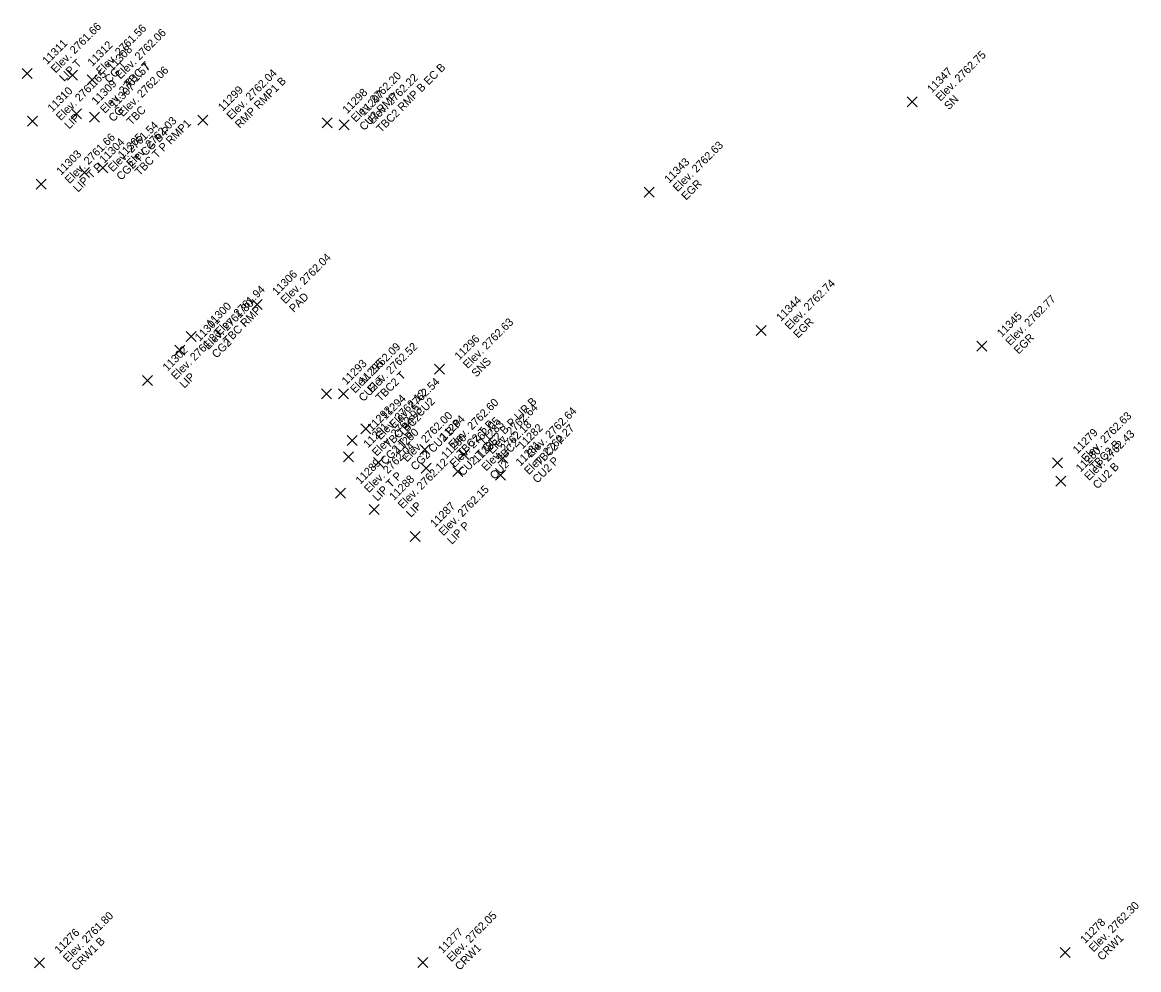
# Model space of a CAD drawing. Extents: x 2493999 to 2503109, y 700767 to 706646.
# Drawn here: x 2502307.82 to 2502341.3, y 701789.81 to 701818.23 of the extents above; entities that cross this region are included whole.
import ezdxf

# ---------------------------------------------------------------- set-up
doc = ezdxf.new("R2010")
doc.units = 0
doc.layers.add('ALG_CL_BLUE_Horiz', color=7, linetype='Continuous')
doc.layers.add('DES_SURFACE_Existing-Ground', color=7, linetype='Continuous')

msp = doc.modelspace()

# ---------------------------------------------------------------- linework, layer by layer
at = {"layer": 'ALG_CL_BLUE_Horiz'}
for points in [[(2502307.972, 701816.693), (2502307.822, 701816.843), (2502307.972, 701816.693), (2502307.822, 701816.543), (2502307.972, 701816.693), (2502308.122, 701816.543), (2502307.972, 701816.693), (2502308.122, 701816.843)], [(2502309.326, 701816.64), (2502309.176, 701816.79), (2502309.326, 701816.64), (2502309.176, 701816.49), (2502309.326, 701816.64), (2502309.476, 701816.49), (2502309.326, 701816.64), (2502309.476, 701816.79)], [(2502309.916, 701816.508), (2502309.766, 701816.658), (2502309.916, 701816.508), (2502309.766, 701816.358), (2502309.916, 701816.508), (2502310.066, 701816.358), (2502309.916, 701816.508), (2502310.066, 701816.658)], [(2502334.504, 701815.843), (2502334.354, 701815.993), (2502334.504, 701815.843), (2502334.354, 701815.693), (2502334.504, 701815.843), (2502334.654, 701815.693), (2502334.504, 701815.843), (2502334.654, 701815.993)], [(2502308.126, 701815.265), (2502307.976, 701815.415), (2502308.126, 701815.265), (2502307.976, 701815.115), (2502308.126, 701815.265), (2502308.276, 701815.115), (2502308.126, 701815.265), (2502308.276, 701815.415)], [(2502309.446, 701815.482), (2502309.296, 701815.632), (2502309.446, 701815.482), (2502309.296, 701815.332), (2502309.446, 701815.482), (2502309.596, 701815.332), (2502309.446, 701815.482), (2502309.596, 701815.632)], [(2502309.989, 701815.382), (2502309.839, 701815.532), (2502309.989, 701815.382), (2502309.839, 701815.232), (2502309.989, 701815.382), (2502310.139, 701815.232), (2502309.989, 701815.382), (2502310.139, 701815.532)], [(2502313.239, 701815.293), (2502313.089, 701815.443), (2502313.239, 701815.293), (2502313.089, 701815.143), (2502313.239, 701815.293), (2502313.389, 701815.143), (2502313.239, 701815.293), (2502313.389, 701815.443)], [(2502316.968, 701815.218), (2502316.818, 701815.368), (2502316.968, 701815.218), (2502316.818, 701815.068), (2502316.968, 701815.218), (2502317.118, 701815.068), (2502316.968, 701815.218), (2502317.118, 701815.368)], [(2502317.475, 701815.158), (2502317.325, 701815.308), (2502317.475, 701815.158), (2502317.325, 701815.008), (2502317.475, 701815.158), (2502317.625, 701815.008), (2502317.475, 701815.158), (2502317.625, 701815.308)], [(2502310.234, 701813.869), (2502310.084, 701814.019), (2502310.234, 701813.869), (2502310.084, 701813.719), (2502310.234, 701813.869), (2502310.384, 701813.719), (2502310.234, 701813.869), (2502310.384, 701814.019)], [(2502309.683, 701813.727), (2502309.533, 701813.877), (2502309.683, 701813.727), (2502309.533, 701813.577), (2502309.683, 701813.727), (2502309.833, 701813.577), (2502309.683, 701813.727), (2502309.833, 701813.877)], [(2502308.389, 701813.371), (2502308.239, 701813.521), (2502308.389, 701813.371), (2502308.239, 701813.221), (2502308.389, 701813.371), (2502308.539, 701813.221), (2502308.389, 701813.371), (2502308.539, 701813.521)], [(2502326.624, 701813.134), (2502326.474, 701813.284), (2502326.624, 701813.134), (2502326.474, 701812.984), (2502326.624, 701813.134), (2502326.774, 701812.984), (2502326.624, 701813.134), (2502326.774, 701813.284)], [(2502314.862, 701809.768), (2502314.712, 701809.918), (2502314.862, 701809.768), (2502314.712, 701809.618), (2502314.862, 701809.768), (2502315.012, 701809.618), (2502314.862, 701809.768), (2502315.012, 701809.918)], [(2502312.883, 701808.807), (2502312.733, 701808.957), (2502312.883, 701808.807), (2502312.733, 701808.657), (2502312.883, 701808.807), (2502313.033, 701808.657), (2502312.883, 701808.807), (2502313.033, 701808.957)], [(2502329.98, 701808.99), (2502329.83, 701809.14), (2502329.98, 701808.99), (2502329.83, 701808.84), (2502329.98, 701808.99), (2502330.13, 701808.84), (2502329.98, 701808.99), (2502330.13, 701809.14)], [(2502336.596, 701808.516), (2502336.446, 701808.666), (2502336.596, 701808.516), (2502336.446, 701808.366), (2502336.596, 701808.516), (2502336.746, 701808.366), (2502336.596, 701808.516), (2502336.746, 701808.666)], [(2502312.544, 701808.393), (2502312.394, 701808.543), (2502312.544, 701808.393), (2502312.394, 701808.243), (2502312.544, 701808.393), (2502312.694, 701808.243), (2502312.544, 701808.393), (2502312.694, 701808.543)], [(2502320.332, 701807.826), (2502320.182, 701807.976), (2502320.332, 701807.826), (2502320.182, 701807.676), (2502320.332, 701807.826), (2502320.482, 701807.676), (2502320.332, 701807.826), (2502320.482, 701807.976)], [(2502311.578, 701807.491), (2502311.428, 701807.641), (2502311.578, 701807.491), (2502311.428, 701807.341), (2502311.578, 701807.491), (2502311.728, 701807.341), (2502311.578, 701807.491), (2502311.728, 701807.641)], [(2502316.947, 701807.089), (2502316.797, 701807.239), (2502316.947, 701807.089), (2502316.797, 701806.939), (2502316.947, 701807.089), (2502317.097, 701806.939), (2502316.947, 701807.089), (2502317.097, 701807.239)], [(2502317.456, 701807.091), (2502317.306, 701807.241), (2502317.456, 701807.091), (2502317.306, 701806.941), (2502317.456, 701807.091), (2502317.606, 701806.941), (2502317.456, 701807.091), (2502317.606, 701807.241)], [(2502318.122, 701806.037), (2502317.972, 701806.187), (2502318.122, 701806.037), (2502317.972, 701805.887), (2502318.122, 701806.037), (2502318.272, 701805.887), (2502318.122, 701806.037), (2502318.272, 701806.187)], [(2502317.711, 701805.691), (2502317.561, 701805.841), (2502317.711, 701805.691), (2502317.561, 701805.541), (2502317.711, 701805.691), (2502317.861, 701805.541), (2502317.711, 701805.691), (2502317.861, 701805.841)], [(2502317.599, 701805.195), (2502317.449, 701805.345), (2502317.599, 701805.195), (2502317.449, 701805.045), (2502317.599, 701805.195), (2502317.749, 701805.045), (2502317.599, 701805.195), (2502317.749, 701805.345)], [(2502319.888, 701805.418), (2502319.738, 701805.568), (2502319.888, 701805.418), (2502319.738, 701805.268), (2502319.888, 701805.418), (2502320.038, 701805.268), (2502319.888, 701805.418), (2502320.038, 701805.568)], [(2502321.063, 701805.265), (2502320.913, 701805.415), (2502321.063, 701805.265), (2502320.913, 701805.115), (2502321.063, 701805.265), (2502321.213, 701805.115), (2502321.063, 701805.265), (2502321.213, 701805.415)], [(2502322.228, 701805.159), (2502322.078, 701805.309), (2502322.228, 701805.159), (2502322.078, 701805.009), (2502322.228, 701805.159), (2502322.378, 701805.009), (2502322.228, 701805.159), (2502322.378, 701805.309)], [(2502318.505, 701805.025), (2502318.355, 701805.175), (2502318.505, 701805.025), (2502318.355, 701804.875), (2502318.505, 701805.025), (2502318.655, 701804.875), (2502318.505, 701805.025), (2502318.655, 701805.175)], [(2502319.933, 701804.859), (2502319.783, 701805.009), (2502319.933, 701804.859), (2502319.783, 701804.709), (2502319.933, 701804.859), (2502320.083, 701804.709), (2502319.933, 701804.859), (2502320.083, 701805.009)], [(2502338.87, 701805.017), (2502338.72, 701805.167), (2502338.87, 701805.017), (2502338.72, 701804.867), (2502338.87, 701805.017), (2502339.02, 701804.867), (2502338.87, 701805.017), (2502339.02, 701805.167)], [(2502320.88, 701804.754), (2502320.73, 701804.904), (2502320.88, 701804.754), (2502320.73, 701804.604), (2502320.88, 701804.754), (2502321.03, 701804.604), (2502320.88, 701804.754), (2502321.03, 701804.904)], [(2502322.162, 701804.644), (2502322.012, 701804.794), (2502322.162, 701804.644), (2502322.012, 701804.494), (2502322.162, 701804.644), (2502322.312, 701804.494), (2502322.162, 701804.644), (2502322.312, 701804.794)], [(2502338.961, 701804.471), (2502338.811, 701804.621), (2502338.961, 701804.471), (2502338.811, 701804.321), (2502338.961, 701804.471), (2502339.111, 701804.321), (2502338.961, 701804.471), (2502339.111, 701804.621)], [(2502317.364, 701804.103), (2502317.214, 701804.253), (2502317.364, 701804.103), (2502317.214, 701803.953), (2502317.364, 701804.103), (2502317.514, 701803.953), (2502317.364, 701804.103), (2502317.514, 701804.253)], [(2502318.374, 701803.62), (2502318.224, 701803.77), (2502318.374, 701803.62), (2502318.224, 701803.47), (2502318.374, 701803.62), (2502318.524, 701803.47), (2502318.374, 701803.62), (2502318.524, 701803.77)], [(2502319.6, 701802.81), (2502319.45, 701802.96), (2502319.6, 701802.81), (2502319.45, 701802.66), (2502319.6, 701802.81), (2502319.75, 701802.66), (2502319.6, 701802.81), (2502319.75, 701802.96)], [(2502339.097, 701790.328), (2502338.947, 701790.478), (2502339.097, 701790.328), (2502338.947, 701790.178), (2502339.097, 701790.328), (2502339.247, 701790.178), (2502339.097, 701790.328), (2502339.247, 701790.478)], [(2502308.335, 701790.021), (2502308.185, 701790.171), (2502308.335, 701790.021), (2502308.185, 701789.871), (2502308.335, 701790.021), (2502308.485, 701789.871), (2502308.335, 701790.021), (2502308.485, 701790.171)], [(2502319.835, 701790.032), (2502319.685, 701790.182), (2502319.835, 701790.032), (2502319.685, 701789.882), (2502319.835, 701790.032), (2502319.985, 701789.882), (2502319.835, 701790.032), (2502319.985, 701790.182)]]:
    msp.add_lwpolyline(points, dxfattribs=at)

# ---------------------------------------------------------------- texts
at = {"layer": 'DES_SURFACE_Existing-Ground'}
for s, p in [('Elev. 2761.66', (2502308.821, 701816.693)), ('Elev. 2761.56', (2502310.175, 701816.64)), ('Elev. 2762.06', (2502310.765, 701816.508)), ('11311', (2502308.566, 701816.948)), ('11312', (2502309.92, 701816.895)), ('11308', (2502310.51, 701816.763)), ('Elev. 2762.75', (2502335.353, 701815.843)), ('LIP T', (2502309.075, 701816.438)), ('Elev. 2761.57', (2502310.295, 701815.482)), ('CG T', (2502310.429, 701816.385)), ('TBC T', (2502311.019, 701816.253)), ('TBC2 RMP B EC B', (2502318.578, 701814.903)), ('Elev. 2761.65', (2502308.975, 701815.265)), ('Elev. 2762.06', (2502310.838, 701815.382)), ('Elev. 2762.04', (2502314.088, 701815.293)), ('Elev. 2762.20', (2502317.817, 701815.218)), ('Elev. 2762.22', (2502318.324, 701815.158)), ('11347', (2502335.098, 701816.098)), ('11309', (2502310.04, 701815.737)), ('11307', (2502310.583, 701815.637)), ('11299', (2502313.833, 701815.548)), ('RMP RMP1 B', (2502314.342, 701815.038)), ('11310', (2502308.72, 701815.52)), ('11298', (2502317.562, 701815.473)), ('11297', (2502318.069, 701815.413)), ('CU2 RMP', (2502318.071, 701814.963)), ('SN', (2502335.607, 701815.588)), ('CG', (2502310.549, 701815.227)), ('TBC', (2502311.092, 701815.127)), ('LIP', (2502309.229, 701815.01)), ('Elev. 2762.03', (2502311.083, 701813.869)), ('Elev. 2761.54', (2502310.532, 701813.727)), ('CG2 T CG B P', (2502310.786, 701813.472)), ('TBC T P RMP1', (2502311.337, 701813.614)), ('Elev. 2761.66', (2502309.238, 701813.371)), ('11304', (2502310.277, 701813.982)), ('11305', (2502310.828, 701814.124)), ('Elev. 2762.63', (2502327.473, 701813.134)), ('11303', (2502308.983, 701813.626)), ('LIP T P', (2502309.492, 701813.116)), ('11343', (2502327.218, 701813.389)), ('EGR', (2502327.727, 701812.879)), ('Elev. 2762.04', (2502315.711, 701809.768)), ('11306', (2502315.456, 701810.023)), ('Elev. 2761.94', (2502313.732, 701808.807)), ('Elev. 2762.74', (2502330.829, 701808.99)), ('PAD', (2502315.965, 701809.513)), ('11344', (2502330.574, 701809.245)), ('Elev. 2762.77', (2502337.445, 701808.516)), ('Elev. 2761.80', (2502313.393, 701808.393)), ('11300', (2502313.477, 701809.062)), ('TBC RMP', (2502313.986, 701808.552)), ('11301', (2502313.138, 701808.648)), ('Elev. 2762.63', (2502321.181, 701807.826)), ('EGR', (2502331.083, 701808.735)), ('11345', (2502337.19, 701808.771)), ('Elev. 2761.83', (2502312.427, 701807.491)), ('CG2', (2502313.647, 701808.138)), ('Elev. 2762.09', (2502317.796, 701807.089)), ('Elev. 2762.52', (2502318.305, 701807.091)), ('11296', (2502320.926, 701808.081)), ('EGR', (2502337.699, 701808.261)), ('11302', (2502312.172, 701807.746)), ('11293', (2502317.541, 701807.344)), ('11295', (2502318.05, 701807.346)), ('SNS', (2502321.435, 701807.571)), ('LIP', (2502312.681, 701807.236)), ('CU2 T', (2502318.05, 701806.834)), ('TBC2 T', (2502318.559, 701806.836)), ('Elev. 2762.54', (2502318.971, 701806.037)), ('Elev. 2762.12', (2502318.56, 701805.691)), ('11294', (2502318.716, 701806.292)), ('TBC B P CU2', (2502318.814, 701805.436)), ('Elev. 2762.60', (2502320.737, 701805.418)), ('CU2 T CG2 B P LIP B', (2502321.036, 701804.604)), ('11292', (2502318.305, 701805.946)), ('Elev. 2762.03', (2502318.448, 701805.195)), ('Elev. 2762.64', (2502321.912, 701805.265)), ('Elev. 2762.64', (2502323.077, 701805.159)), ('TBC2', (2502319.225, 701805.782)), ('Elev. 2762.00', (2502319.354, 701805.025)), ('CG2 CU2 B P', (2502319.608, 701804.77)), ('11284', (2502320.482, 701805.673)), ('Elev. 2762.05', (2502320.782, 701804.859)), ('TBC2 T P', (2502320.991, 701805.163)), ('11283', (2502321.657, 701805.52)), ('Elev. 2762.18', (2502321.729, 701804.754)), ('Elev. 2762.63', (2502339.719, 701805.017)), ('11291', (2502318.193, 701805.45)), ('CG2 T P', (2502318.702, 701804.94)), ('11290', (2502319.099, 701805.28)), ('11282', (2502322.822, 701805.414)), ('Elev. 2762.27', (2502323.011, 701804.644)), ('11279', (2502339.464, 701805.272)), ('Elev. 2762.43', (2502339.81, 701804.471)), ('Elev. 2762.04', (2502318.213, 701804.103)), ('11286', (2502320.527, 701805.114)), ('11285', (2502321.474, 701805.009)), ('TBC2', (2502322.166, 701805.01)), ('11281', (2502322.756, 701804.899)), ('TBC2 P', (2502323.331, 701804.904)), ('TBC2 B', (2502339.973, 701804.762)), ('11280', (2502339.555, 701804.726)), ('11289', (2502317.958, 701804.358)), ('Elev. 2762.12', (2502319.223, 701803.62)), ('CU2', (2502321.983, 701804.499)), ('CU2 P', (2502323.265, 701804.389)), ('CU2 B', (2502340.064, 701804.216)), ('LIP T P', (2502318.467, 701803.848)), ('11288', (2502318.968, 701803.875)), ('Elev. 2762.15', (2502320.449, 701802.81)), ('LIP', (2502319.477, 701803.365)), ('11287', (2502320.194, 701803.065)), ('LIP P', (2502320.703, 701802.555)), ('Elev. 2761.80', (2502309.184, 701790.021)), ('Elev. 2762.05', (2502320.684, 701790.032)), ('Elev. 2762.30', (2502339.946, 701790.328)), ('11278', (2502339.691, 701790.583)), ('11276', (2502308.929, 701790.276)), ('11277', (2502320.429, 701790.287)), ('CRW1 B', (2502309.438, 701789.766)), ('CRW1', (2502320.938, 701789.777)), ('CRW1', (2502340.2, 701790.073))]:
    msp.add_text(s, height=0.24, rotation=45, dxfattribs=at).set_placement(p)

doc.saveas('drawing.dxf')
